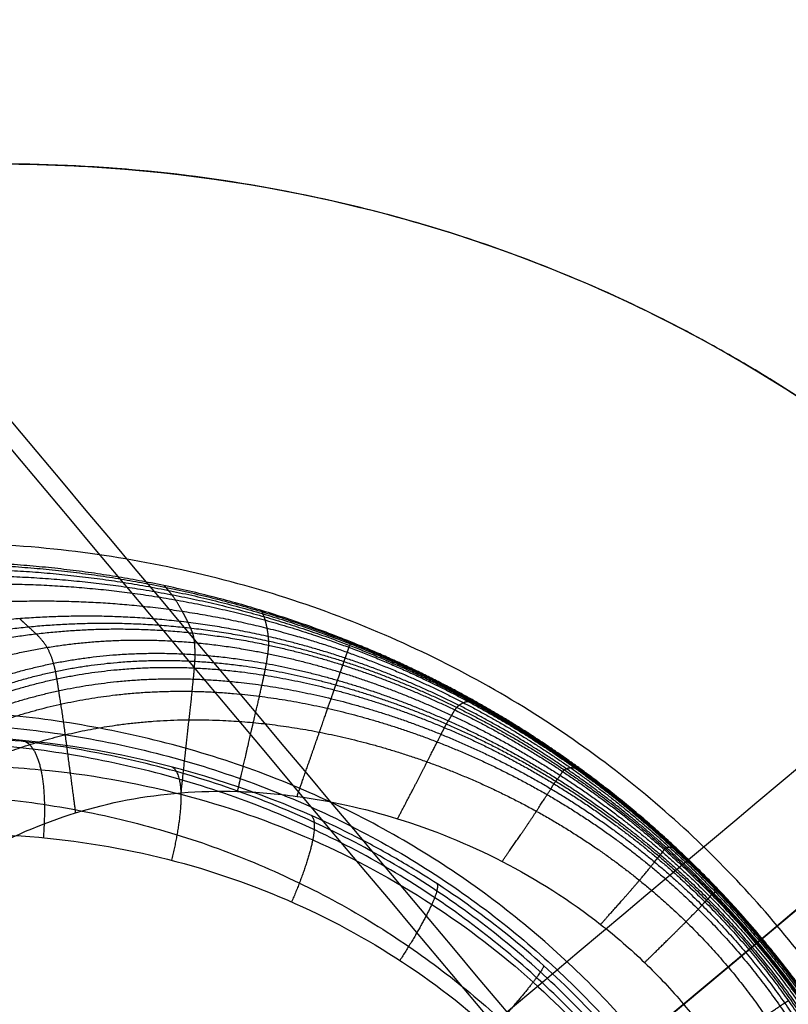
# Model space of a CAD drawing. Header units: millimetres. Extents: x -657 to 864, y -831 to 851.
# Tile 392 of 656: x 485.8 to 489.69, y -671.45 to -666.48. Entities that reach past the tile are written whole.
import ezdxf

# ---------------------------------------------------------------- set-up
doc = ezdxf.new("R2010")
doc.units = ezdxf.units.MM
doc.layers.add('Default', color=7, linetype='Continuous', true_color=0x000000)

msp = doc.modelspace()

# ---------------------------------------------------------------- linework, layer by layer
at = {"layer": 'Default'}
for points in [[(749.7126, -752.7944, -11.8414), (602.0068, -576.7654, -11.8414), (454.301, -400.7365, -11.8414)], [(749.3201, -752.3266, -11.5875), (602.0068, -576.7654, -11.5875), (454.6934, -401.2042, -11.5875)], [(469.9523, -813.2267, 73.1638), (663.8796, -650.5024, 73.1638), (857.8068, -487.7781, 73.1638)], [(470.5021, -812.6742, 72.9219), (663.8344, -650.4491, 72.9219), (857.1667, -488.2241, 72.9219)], [(361.2326, -520.2424, 16.0739), (488.5465, -671.9693, 16.0739), (615.8605, -823.6962, 16.0739)], [(361.7533, -520.7206, 16.3106), (488.6166, -671.9104, 16.3106), (615.48, -823.1002, 16.3106)], [(340.5516, -629.1735, 60.1215), (422.7726, -727.1607, 60.1215), (504.9936, -825.1478, 60.1215)], [(341.322, -629.8772, 60.3347), (422.8782, -727.0722, 60.3347), (504.4345, -824.2671, 60.3347)]]:
    msp.add_open_spline(points, degree=2, dxfattribs=at)
for points, knots in [([(391.3445, -753.532, 89.6975), (401.2858, -745.1903, 79.2965), (431.6576, -719.7054, 50.6557), (501.5291, -661.0762, 3.3508), (563.524, -609.0563, -11.8414), (602.0068, -576.7654, -11.8414)], [2.41548, 2.41548, 2.41548, 2.41548, 70.396144, 198.636056, 404.995527, 404.995527, 404.995527, 404.995527]), ([(391.8988, -753.067, 89.4437), (401.7074, -744.8366, 79.2125), (431.9298, -719.477, 50.7577), (501.5935, -661.0222, 3.594), (563.5482, -609.036, -11.5875), (602.0068, -576.7654, -11.5875)], [2.408267, 2.408267, 2.408267, 2.408267, 69.367076, 197.537893, 403.786179, 403.786179, 403.786179, 403.786179]), ([(491.2369, -669.7124, 89.4437), (490.9352, -669.3529, 89.4437), (490.4365, -668.8682, 89.4419), (489.7736, -668.398, 89.437), (489.4722, -668.2169, 89.4343), (489.2674, -668.1007, 89.4324), (489.1617, -668.0442, 89.4314), (488.8471, -667.8856, 89.4282), (488.6321, -667.7904, 89.4259), (488.1918, -667.6206, 89.4209), (487.9655, -667.5459, 89.4183), (487.5062, -667.4183, 89.4127), (487.157, -667.3392, 89.4083), (486.7413, -667.2758, 89.403), (486.5614, -667.2548, 89.4007), (486.441, -667.2422, 89.3992), (486.3819, -667.2367, 89.3984), (486.0727, -667.2116, 89.3944), (485.7, -667.1991, 89.3897), (485.2623, -667.2152, 89.3842), (485.0428, -667.2309, 89.3815), (484.9328, -667.2407, 89.3801), (484.8856, -667.2453, 89.3796), (484.8542, -667.2484, 89.3792), (484.8393, -667.25, 89.379), (484.5571, -667.28, 89.3756), (484.1615, -667.3414, 89.3709), (483.705, -667.4464, 89.3659), (483.4779, -667.5073, 89.3636), (483.3647, -667.5398, 89.3624), (483.3162, -667.5542, 89.3619), (483.2839, -667.5639, 89.3616), (483.269, -667.5685, 89.3615), (482.9749, -667.6586, 89.3585), (482.7029, -667.7569, 89.3561), (482.3023, -667.9246, 89.3528), (482.1038, -668.0134, 89.3513), (481.8754, -668.1259, 89.3497), (481.7782, -668.176, 89.3491), (481.7135, -668.2098, 89.3487), (481.6826, -668.2262, 89.3485), (481.1125, -668.5333, 89.345), (480.6082, -668.8758, 89.3434), (480.1364, -669.2717, 89.3434)], [0, 0, 0, 0, 2.16185, 3.242775, 3.783237, 3.783237, 4.323699, 4.323699, 5.404624, 5.404624, 6.485549, 6.485549, 7.566474, 8.106936, 8.377168, 8.377168, 8.647399, 8.647399, 9.728324, 10.268786, 10.539017, 10.674133, 10.741691, 10.741691, 10.809249, 10.809249, 11.890173, 12.430636, 12.700867, 12.835983, 12.903541, 12.903541, 12.971098, 12.971098, 14.052023, 14.052023, 14.592486, 14.862717, 14.997832, 14.997832, 15.132948, 15.132948, 17.294798, 17.294798, 17.294798, 17.294798]), ([(480.1364, -669.2717, 89.5973), (480.3726, -669.0735, 89.5973), (480.6169, -668.8887, 89.5977), (480.9956, -668.6316, 89.5989), (481.1879, -668.5081, 89.5997), (481.4177, -668.3727, 89.6009), (481.5174, -668.3166, 89.6014), (481.584, -668.2796, 89.6018), (481.6188, -668.2606, 89.602), (481.9092, -668.1043, 89.6038), (482.1722, -667.9788, 89.6056), (482.5742, -667.8109, 89.6089), (482.777, -667.732, 89.6107), (483.017, -667.6488, 89.6129), (483.1377, -667.6094, 89.6141), (483.1897, -667.593, 89.6146), (483.2243, -667.5822, 89.6149), (483.2429, -667.5765, 89.6151), (483.5178, -667.4924, 89.6178), (483.9088, -667.393, 89.622), (484.3702, -667.3105, 89.6273), (484.6022, -667.2777, 89.63), (484.7185, -667.2633, 89.6314), (484.7685, -667.2577, 89.632), (484.8018, -667.254, 89.6324), (484.8193, -667.2521, 89.6326), (485.0871, -667.224, 89.6359), (485.4636, -667.202, 89.6406), (485.9001, -667.2072, 89.6461), (486.0865, -667.216, 89.6485), (486.2107, -667.2234, 89.6501), (486.2737, -667.2279, 89.6509), (487.3094, -667.3138, 89.6642), (488.2193, -667.5679, 89.6758), (489.9118, -668.4236, 89.6928), (490.6356, -668.9958, 89.6975), (491.2369, -669.7124, 89.6975)], [0, 0, 0, 0, 1.083155, 1.083155, 1.624733, 1.895522, 2.030917, 2.030917, 2.166311, 2.166311, 3.249466, 3.249466, 3.791044, 4.061833, 4.197227, 4.264925, 4.264925, 4.332622, 4.332622, 5.415777, 5.957355, 6.228144, 6.363538, 6.431236, 6.431236, 6.498933, 6.498933, 7.582088, 8.123666, 8.394455, 8.394455, 8.665244, 8.665244, 12.997866, 12.997866, 17.330488, 17.330488, 17.330488, 17.330488])]:
    msp.add_open_spline(points, degree=3, knots=knots, dxfattribs=at)
at = {"layer": 'Default', "color": 18, "true_color": 0x000000}
for points, degree in [([(600.7177, -577.1377, 159.5391), (543.2155, -625.3877, 130.7248), (485.7132, -673.6378, 101.9105)], 2), ([(601.2311, -577.4163, 158.981), (543.7289, -625.6664, 130.1667), (486.2267, -673.9164, 101.3524)], 2), ([(485.8985, -674.1919, 102.4686), (543.4007, -625.9418, 131.2829), (600.9029, -577.6917, 160.0972)], 2), ([(601.4164, -577.9703, 159.5391), (543.9141, -626.2204, 130.7248), (486.4119, -674.4705, 101.9105)], 2), ([(485.5833, -670.5936, 94.5668), (485.8286, -670.5975, 94.4764), (486.3027, -670.646, 94.3144), (486.9711, -670.8315, 94.1228), (487.577, -671.1184, 93.9864), (488.1123, -671.4957, 93.9047), (488.569, -671.9537, 93.8776), (488.9401, -672.4832, 93.905), (489.2182, -673.0766, 93.9871), (489.3947, -673.7224, 94.1236), (489.4607, -674.4153, 94.3162), (489.4257, -674.8872, 94.4772), (489.3873, -675.1271, 94.5668)], 3), ([(488.9461, -671.6346, 91.4613), (489.2901, -671.346, 91.4613), (489.634, -671.0574, 91.4613)], 2), ([(489.5574, -671.1216, 93.3687), (489.5957, -671.0895, 92.415), (489.634, -671.0574, 91.4613)], 2)]:
    msp.add_open_spline(points, degree=degree, dxfattribs=at)
at = {"layer": 'Default'}
for points, weights, knots in [([(489.7434, -680.7208, 89.5204), (496.0403, -675.4369, 89.5204), (491.2369, -669.7124, 89.5204), (486.4334, -663.9879, 89.5204), (480.1364, -669.2717, 89.5204)], [1, 0.707106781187, 1, 0.707106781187, 1], [1.570796, 1.570796, 1.570796, 3.141593, 3.141593, 4.712389, 4.712389, 4.712389]), ([(487.8795, -678.8483, 92.5075), (491.9582, -675.4258, 92.5075), (488.8469, -671.7179, 92.5075), (485.7356, -668.0099, 92.5075), (481.6568, -671.4324, 92.5075)], [1, 0.707106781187, 1, 0.707106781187, 1], [0, 0, 0, 11.191924, 11.191924, 22.383848, 22.383848, 22.383848]), ([(487.8596, -678.8246, 92.9939), (491.9123, -675.424, 92.9939), (488.8208, -671.7397, 92.9939), (485.7294, -668.0555, 92.9939), (481.6767, -671.4561, 92.9939)], [1, 0.707106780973, 1, 0.707106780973, 1], [0, 0, 0, 11.120434, 11.120434, 22.240867, 22.240867, 22.240867]), ([(481.8402, -671.6509, 93.2548), (485.6785, -668.4302, 93.2548), (488.6065, -671.9196, 93.2548), (491.5345, -675.409, 93.2548), (487.6961, -678.6297, 93.2548)], [1, 0.707106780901, 1, 0.707106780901, 1], [-21.064609, -21.064609, -21.064609, -10.532304, -10.532304, 0, 0, 0])]:
    msp.add_rational_spline(points, weights, degree=2, knots=knots, dxfattribs=at)
at = {"layer": 'Default', "color": 18, "true_color": 0x000000}
for points, knots in [([(488.4799, -679.5638, 91.4613), (493.3458, -675.4809, 91.4613), (489.634, -671.0574, 91.4613), (485.9223, -666.6339, 91.4613), (481.0564, -670.7168, 91.4613)], [0, 0, 0, 13.351769, 13.351769, 26.703538, 26.703538, 26.703538]), ([(487.9552, -678.9385, 91.4613), (492.1332, -675.4327, 91.4613), (488.9461, -671.6346, 91.4613), (485.7591, -667.8364, 91.4613), (481.5811, -671.3422, 91.4613)], [-22.928453, -22.928453, -22.928453, -11.464226, -11.464226, 0, 0, 0]), ([(481.6187, -671.3869, 92.6873), (485.7474, -667.9225, 92.6873), (488.8969, -671.6759, 92.6873), (492.0464, -675.4293, 92.6873), (487.9176, -678.8937, 92.6873)], [1.570796, 1.570796, 1.570796, 3.141593, 3.141593, 4.712389, 4.712389, 4.712389])]:
    msp.add_rational_spline(points, [1, 0.707106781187, 1, 0.707106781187, 1], degree=2, knots=knots, dxfattribs=at)
for points, degree, knots in [([(489.985, -677.6092, 93.3687), (490.0938, -677.4146, 93.3687), (490.2976, -677.0116, 93.3687), (490.5545, -676.3721, 93.3687), (490.7489, -675.5902, 93.3687), (490.8187, -674.7111, 93.3687), (490.7734, -673.9297, 93.3687), (490.6511, -673.2617, 93.3687), (490.4851, -672.7043, 93.3687), (490.2796, -672.2162, 93.3687), (490.0391, -671.7793, 93.3687), (489.7981, -671.4195, 93.3687), (489.5607, -671.1176, 93.3687), (489.3044, -670.8313, 93.3687), (488.9919, -670.5317, 93.3687), (488.6035, -670.2195, 93.3687), (488.1595, -669.9331, 93.3687), (487.6401, -669.6731, 93.3687), (487.0032, -669.4365, 93.3687), (486.0402, -669.2086, 93.3687), (485.138, -669.1601, 93.3687), (484.3288, -669.2553, 93.3687), (483.6638, -669.4273, 93.3687), (483.2427, -669.574, 93.3687)], 5, [0, 0, 0, 0, 0, 0, 1.381713, 2.763425, 4.145136, 4.835992, 5.526848, 6.606181, 7.685515, 8.764849, 9.304516, 9.844182, 10.386435, 10.928687, 12.013191, 13.097695, 14.1822, 14.876221, 15.570241, 16.958283, 19.734368, 19.734368, 19.734368, 19.734368, 19.734368, 19.734368]), ([(483.284, -669.5864, 93.5338), (483.7012, -669.4405, 93.5231), (484.3594, -669.2691, 93.506), (485.1593, -669.1734, 93.4839), (486.0518, -669.2192, 93.4576), (487.0053, -669.4426, 93.4321), (487.6373, -669.6758, 93.4174), (488.155, -669.9335, 93.4077), (488.5996, -670.2193, 93.4023), (488.9891, -670.5317, 93.3997), (489.3028, -670.8322, 93.3986), (489.5593, -671.1187, 93.3982), (489.797, -671.421, 93.3981), (490.0387, -671.782, 93.3987), (490.2792, -672.2203, 93.401), (490.4841, -672.7087, 93.4065), (490.6481, -673.264, 93.4171), (490.7678, -673.9263, 93.4333), (490.8106, -674.6992, 93.4559), (490.7391, -675.5674, 93.4843), (490.5443, -676.3395, 93.5106), (490.2884, -676.9708, 93.5316), (490.0854, -677.3691, 93.5449), (489.977, -677.5617, 93.5515)], 5, [0.0000267, 0.0000267, 0.0000267, 0.0000267, 0.0000267, 0.0000267, 0.1406726, 0.2110088, 0.246177, 0.2813451, 0.3363002, 0.3912553, 0.4462105, 0.473688, 0.5011656, 0.5285121, 0.5558587, 0.6105518, 0.6652449, 0.719938, 0.7549457, 0.7899535, 0.859969, 0.9299845, 1, 1, 1, 1, 1, 1]), ([(483.3672, -669.6138, 93.6767), (483.7762, -669.4701, 93.6624), (484.4205, -669.2999, 93.6361), (485.2018, -669.2016, 93.5974), (486.0743, -669.2401, 93.5473), (487.0096, -669.4536, 93.4968), (487.6323, -669.6798, 93.4672), (488.1465, -669.9329, 93.4473), (488.5916, -670.217, 93.4364), (488.9835, -670.53, 93.4312), (489.2996, -670.8322, 93.429), (489.5576, -671.1202, 93.4284), (489.7965, -671.424, 93.4285), (490.0396, -671.7878, 93.43), (490.2804, -672.2285, 93.4349), (490.4836, -672.7172, 93.4462), (490.6437, -673.2682, 93.467), (490.7581, -673.92, 93.4983), (490.7952, -674.6767, 93.541), (490.719, -675.5241, 93.5928), (490.5225, -676.277, 93.638), (490.2681, -676.893, 93.6704), (490.0672, -677.2824, 93.6893), (489.96, -677.4708, 93.698)], 5, [0, 0, 0, 0, 0, 0, 0.1406726, 0.2110088, 0.246177, 0.2813451, 0.3363002, 0.3912553, 0.4462105, 0.473688, 0.5011656, 0.5285121, 0.5558587, 0.6105518, 0.6652449, 0.719938, 0.7549457, 0.7899535, 0.859969, 0.9299845, 1, 1, 1, 1, 1, 1]), ([(483.4725, -669.6512, 93.7916), (483.8713, -669.5115, 93.7785), (484.4981, -669.3435, 93.7498), (485.256, -669.2414, 93.7008), (486.1028, -669.2693, 93.6326), (487.0149, -669.4685, 93.5611), (487.6259, -669.6852, 93.5181), (488.1354, -669.932, 93.4885), (488.5811, -670.2137, 93.4715), (488.976, -670.5274, 93.4632), (489.2954, -670.8319, 93.4599), (489.5555, -671.1219, 93.459), (489.7962, -671.4281, 93.4595), (490.0412, -671.7953, 93.4625), (490.2823, -672.239, 93.4706), (490.4832, -672.7279, 93.4879), (490.6379, -673.2733, 93.5183), (490.7448, -673.9124, 93.5626), (490.7737, -674.6496, 93.6213), (490.6904, -675.4717, 93.6901), (490.4915, -676.2016, 93.7465), (490.2396, -676.7999, 93.7828), (490.0421, -677.1793, 93.8016), (489.9371, -677.3631, 93.8096)], 5, [0.0000126, 0.0000126, 0.0000126, 0.0000126, 0.0000126, 0.0000126, 0.1406726, 0.2110088, 0.246177, 0.2813451, 0.3363002, 0.3912553, 0.4462105, 0.473688, 0.5011656, 0.5285121, 0.5558587, 0.6105518, 0.6652449, 0.719938, 0.7549457, 0.7899535, 0.859969, 0.9299845, 1, 1, 1, 1, 1, 1]), ([(483.5883, -669.6971, 93.8845), (483.9759, -669.5617, 93.8749), (484.5835, -669.396, 93.8477), (485.3155, -669.2889, 93.7935), (486.1337, -669.3041, 93.7124), (487.0203, -669.4866, 93.6242), (487.6185, -669.6921, 93.5697), (488.1228, -669.9316, 93.531), (488.5691, -670.2104, 93.5078), (488.9674, -670.5247, 93.4958), (489.2905, -670.8317, 93.4909), (489.553, -671.124, 93.4897), (489.7958, -671.4327, 93.4907), (490.0428, -671.8038, 93.4955), (490.2841, -672.2507, 93.5076), (490.4822, -672.7397, 93.5312), (490.6306, -673.2791, 93.5704), (490.7287, -673.9043, 93.6257), (490.7478, -674.6204, 93.6966), (490.656, -675.4153, 93.7771), (490.4541, -676.1205, 93.8394), (490.2049, -676.7, 93.8752), (490.0115, -677.069, 93.8909), (489.9091, -677.2481, 93.8967)], 5, [0, 0, 0, 0, 0, 0, 0.1406726, 0.2110088, 0.246177, 0.2813451, 0.3363002, 0.3912553, 0.4462105, 0.473688, 0.5011656, 0.5285121, 0.5558587, 0.6105518, 0.6652449, 0.719938, 0.7549457, 0.7899535, 0.859969, 0.9299845, 1, 1, 1, 1, 1, 1]), ([(486.6555, -669.5242, 93.9184), (486.6502, -669.5131, 93.8941), (486.6388, -669.4906, 93.8459), (486.6226, -669.4619, 93.7869), (486.6026, -669.4257, 93.7104), (486.5755, -669.387, 93.6117), (486.5552, -669.3606, 93.5224), (486.5432, -669.3475, 93.46), (486.538, -669.3416, 93.4136), (486.536, -669.3391, 93.3835), (486.5355, -669.3382, 93.3687)], 5, [0.7346381, 0.7346381, 0.7346381, 0.7346381, 0.7346381, 0.7346381, 0.8009784, 0.8673189, 0.9004892, 0.9336595, 0.9668297, 0.9999971, 0.9999971, 0.9999971, 0.9999971, 0.9999971, 0.9999971]), ([(483.8249, -669.8066, 94.0158), (484.1886, -669.6759, 94.0177), (484.7557, -669.5106, 94.0009), (485.4343, -669.3908, 93.9474), (486.1941, -669.3795, 93.8545), (487.0291, -669.5279, 93.7446), (487.602, -669.7108, 93.6727), (488.0964, -669.9348, 93.618), (488.5443, -670.207, 93.5818), (488.9496, -670.5216, 93.5613), (489.2799, -670.8328, 93.5524), (489.5469, -671.1291, 93.5504), (489.7934, -671.4424, 93.5527), (490.0438, -671.8207, 93.5621), (490.2847, -672.2741, 93.5831), (490.4763, -672.7637, 93.6198), (490.6113, -673.2914, 93.6746), (490.6913, -673.8892, 93.7462), (490.6904, -674.5628, 93.8326), (490.5808, -675.3023, 93.9242), (490.3716, -675.9564, 93.9871), (490.1253, -676.4966, 94.014), (489.9378, -676.843, 94.0197), (489.8393, -677.012, 94.0194)], 5, [0, 0, 0, 0, 0, 0, 0.1406726, 0.2110088, 0.246177, 0.2813451, 0.3363002, 0.3912553, 0.4462105, 0.473688, 0.5011656, 0.5285121, 0.5558587, 0.6105518, 0.6652449, 0.719938, 0.7549457, 0.7899535, 0.859969, 0.9299845, 1, 1, 1, 1, 1, 1]), ([(487.0613, -669.5957, 93.8548), (487.0605, -669.587, 93.8324), (487.0583, -669.5698, 93.7876), (487.0544, -669.5486, 93.7318), (487.049, -669.5232, 93.6609), (487.0404, -669.497, 93.5735), (487.0336, -669.4793, 93.4967), (487.0294, -669.4706, 93.4447), (487.0276, -669.4664, 93.4062), (487.027, -669.4645, 93.3811), (487.0269, -669.4638, 93.3687)], 5, [0.7346381, 0.7346381, 0.7346381, 0.7346381, 0.7346381, 0.7346381, 0.8009784, 0.8673189, 0.9004892, 0.9336595, 0.9668297, 0.9999971, 0.9999971, 0.9999971, 0.9999971, 0.9999971, 0.9999971]), ([(489.7455, -676.7621, 94.0939), (489.8464, -676.6072, 94.1043), (490.0384, -676.2897, 94.1163), (490.2914, -675.7951, 94.1079), (490.5104, -675.1951, 94.0532), (490.6347, -674.5103, 93.9578), (490.6511, -673.8769, 93.8607), (490.5859, -673.3038, 93.7756), (490.4628, -672.7857, 93.7064), (490.2784, -672.2948, 93.6571), (490.0398, -671.8355, 93.627), (489.7881, -671.4515, 93.613), (489.5396, -671.1352, 93.6093), (489.2696, -670.8368, 93.6121), (488.9332, -670.5239, 93.6251), (488.5214, -670.2111, 93.6542), (488.0708, -669.9459, 93.703), (487.5844, -669.7355, 93.7724), (487.0344, -669.5714, 93.8588), (486.2479, -669.451, 93.9842), (485.5461, -669.486, 94.0804), (484.923, -669.6242, 94.1233), (484.4016, -669.8038, 94.1181), (484.0666, -669.9443, 94.0959)], 5, [-17.307135, -17.307135, -17.307135, -17.307135, -17.307135, -17.307135, -16.095367, -14.883599, -13.671832, -13.065948, -12.460064, -11.513483, -10.566902, -9.620321, -9.147031, -8.67374, -8.198182, -7.722625, -6.771509, -5.820393, -4.869278, -4.260618, -3.651958, -2.434639, 0, 0, 0, 0, 0, 0]), ([(484.1975, -670.0315, 94.1406), (484.5137, -669.8772, 94.1735), (485.0074, -669.6814, 94.1899), (485.5999, -669.5302, 94.1517), (486.2721, -669.4845, 94.0524), (487.0354, -669.5941, 93.9178), (487.575, -669.7509, 93.8233), (488.0586, -669.9556, 93.7462), (488.511, -670.217, 93.691), (488.9259, -670.5279, 93.6577), (489.2646, -670.8405, 93.6427), (489.5354, -671.1388, 93.6396), (489.7838, -671.4555, 93.6439), (490.0351, -671.8418, 93.6601), (490.2715, -672.3036, 93.6946), (490.4521, -672.7958, 93.7504), (490.57, -673.3102, 93.8271), (490.6298, -673.872, 93.9199), (490.6079, -674.4861, 94.0236), (490.4777, -675.1428, 94.1225), (490.2518, -675.7125, 94.174), (489.9891, -676.1786, 94.1731), (489.7882, -676.4762, 94.1518), (489.6822, -676.6211, 94.1359)], 5, [0.0000356, 0.0000356, 0.0000356, 0.0000356, 0.0000356, 0.0000356, 0.1406726, 0.2110088, 0.246177, 0.2813451, 0.3363002, 0.3912553, 0.4462105, 0.473688, 0.5011656, 0.5285121, 0.5558587, 0.6105518, 0.6652449, 0.719938, 0.7549457, 0.7899535, 0.859969, 0.9299845, 1.0000242, 1.0000242, 1.0000242, 1.0000242, 1.0000242, 1.0000242]), ([(485.992, -669.8091, 94.6042), (485.9906, -669.8018, 94.5883), (485.988, -669.7872, 94.5564), (485.9833, -669.7577, 94.4928), (485.968, -669.7031, 94.4042), (485.9462, -669.6478, 94.3112), (485.91, -669.6013, 94.2196), (485.8662, -669.5628, 94.1305), (485.8312, -669.531, 94.0768), (485.813, -669.5139, 94.0496), (485.8037, -669.5051, 94.0359)], 5, [0.4535621, 0.4535621, 0.4535621, 0.4535621, 0.4535621, 0.4535621, 0.4886966, 0.5238311, 0.5941, 0.6643689, 0.6995034, 0.7346381, 0.7346381, 0.7346381, 0.7346381, 0.7346381, 0.7346381]), ([(486.6873, -669.7542, 94.3917), (486.6877, -669.7473, 94.3786), (486.6887, -669.7338, 94.3525), (486.6911, -669.7073, 94.3009), (486.6907, -669.6642, 94.2292), (486.6897, -669.624, 94.1558), (486.6837, -669.5912, 94.0815), (486.6736, -669.5635, 94.0062), (486.6637, -669.5417, 93.9566), (486.6583, -669.5301, 93.9312), (486.6555, -669.5242, 93.9184)], 5, [0.4535621, 0.4535621, 0.4535621, 0.4535621, 0.4535621, 0.4535621, 0.4886966, 0.5238311, 0.5941, 0.6643689, 0.6995034, 0.7346381, 0.7346381, 0.7346381, 0.7346381, 0.7346381, 0.7346381]), ([(484.3247, -670.1254, 94.2161), (484.62, -669.9513, 94.2501), (485.0843, -669.7333, 94.2666), (485.6466, -669.5673, 94.2251), (486.2914, -669.513, 94.1191), (487.0346, -669.6155, 93.9744), (487.566, -669.7675, 93.8721), (488.048, -669.9679, 93.7875), (488.5026, -670.2258, 93.7262), (488.9202, -670.534, 93.6886), (489.2604, -670.8453, 93.6716), (489.531, -671.1424, 93.668), (489.7786, -671.4587, 93.6729), (490.0285, -671.8462, 93.6913), (490.262, -672.3103, 93.7302), (490.4389, -672.804, 93.7923), (490.553, -673.3161, 93.8764), (490.6094, -673.8688, 93.9771), (490.5845, -674.4661, 94.0886), (490.4504, -675.0966, 94.1941), (490.2168, -675.6356, 94.2489), (489.9401, -676.0703, 94.2484), (489.726, -676.3449, 94.226), (489.6122, -676.4776, 94.2093)], 5, [0.0001149, 0.0001149, 0.0001149, 0.0001149, 0.0001149, 0.0001149, 0.1406726, 0.2110088, 0.246177, 0.2813451, 0.3363002, 0.3912553, 0.4462105, 0.473688, 0.5011656, 0.5285121, 0.5558587, 0.6105518, 0.6652449, 0.719938, 0.7549457, 0.7899535, 0.859969, 0.9299845, 0.9998626, 0.9998626, 0.9998626, 0.9998626, 0.9998626, 0.9998626]), ([(484.5333, -670.3085, 94.4587), (484.7903, -670.095, 94.4608), (485.2021, -669.8336, 94.4385), (485.7139, -669.6388, 94.3669), (486.3157, -669.5683, 94.2409), (487.0294, -669.6581, 94.0783), (487.5493, -669.8016, 93.9635), (488.0305, -669.9941, 93.8663), (488.4895, -670.2454, 93.7928), (488.9111, -670.548, 93.746), (489.253, -670.8558, 93.7242), (489.5221, -671.1499, 93.7193), (489.7671, -671.4641, 93.7255), (490.0135, -671.8527, 93.7487), (490.2411, -672.3199, 93.797), (490.411, -672.8169, 93.8715), (490.5178, -673.3266, 93.9687), (490.5677, -673.8659, 94.0823), (490.5368, -674.437, 94.2084), (490.3942, -675.0253, 94.3333), (490.144, -675.512, 94.4145), (489.8385, -675.8905, 94.4482), (489.5965, -676.1224, 94.4543), (489.4664, -676.2327, 94.4533)], 5, [0.0000288, 0.0000288, 0.0000288, 0.0000288, 0.0000288, 0.0000288, 0.1406726, 0.2110088, 0.246177, 0.2813451, 0.3363002, 0.3912553, 0.4462105, 0.473688, 0.5011656, 0.5285121, 0.5558587, 0.6105518, 0.6652449, 0.719938, 0.7549457, 0.7899535, 0.859969, 0.9299845, 0.9999795, 0.9999795, 0.9999795, 0.9999795, 0.9999795, 0.9999795]), ([(487.0399, -669.7904, 94.2902), (487.0412, -669.7843, 94.2783), (487.0437, -669.7722, 94.2546), (487.0488, -669.7487, 94.2076), (487.0543, -669.7133, 94.1409), (487.0597, -669.6801, 94.0725), (487.0629, -669.6517, 94.004), (487.0637, -669.6271, 93.9363), (487.0626, -669.6093, 93.8902), (487.0618, -669.6002, 93.8667), (487.0613, -669.5957, 93.8548)], 5, [0.4535621, 0.4535621, 0.4535621, 0.4535621, 0.4535621, 0.4535621, 0.4886966, 0.5238311, 0.5941, 0.6643689, 0.6995034, 0.7346381, 0.7346381, 0.7346381, 0.7346381, 0.7346381, 0.7346381]), ([(487.45, -669.7046, 93.7944), (487.4522, -669.6982, 93.7742), (487.4565, -669.6859, 93.7334), (487.4615, -669.6716, 93.6817), (487.4669, -669.656, 93.6172), (487.4721, -669.6413, 93.5406), (487.4754, -669.6317, 93.4751), (487.4771, -669.6269, 93.4319), (487.478, -669.6244, 93.4001), (487.4784, -669.6232, 93.3791), (487.4786, -669.6227, 93.3687)], 5, [0.7346381, 0.7346381, 0.7346381, 0.7346381, 0.7346381, 0.7346381, 0.8009784, 0.8673189, 0.9004892, 0.9336595, 0.9668297, 0.9999971, 0.9999971, 0.9999971, 0.9999971, 0.9999971, 0.9999971]), ([(484.6565, -670.4335, 94.7679), (484.8931, -670.2083, 94.7138), (485.275, -669.9332, 94.6256), (485.7557, -669.7248, 94.5082), (486.3284, -669.6388, 94.3586), (487.0208, -669.709, 94.1814), (487.5322, -669.8385, 94.0573), (488.0128, -670.0199, 93.9495), (488.475, -670.2639, 93.8645), (488.8998, -670.5619, 93.8081), (489.2431, -670.8674, 93.7811), (489.511, -671.1592, 93.7749), (489.7539, -671.4719, 93.7823), (489.998, -671.8616, 93.8106), (490.2207, -672.3312, 93.8684), (490.3831, -672.8303, 93.9548), (490.4792, -673.3372, 94.063), (490.5168, -673.8649, 94.1868), (490.4735, -674.4154, 94.3255), (490.3195, -674.9733, 94.4727), (490.0612, -675.4268, 94.5936), (489.7475, -675.7739, 94.6856), (489.4986, -675.984, 94.7425), (489.3645, -676.0831, 94.7699)], 5, [0.0000431, 0.0000431, 0.0000431, 0.0000431, 0.0000431, 0.0000431, 0.1406726, 0.2110088, 0.246177, 0.2813451, 0.3363002, 0.3912553, 0.4462105, 0.473688, 0.5011656, 0.5285121, 0.5558587, 0.6105518, 0.6652449, 0.719938, 0.7549457, 0.7899535, 0.859969, 0.9299845, 0.9999225, 0.9999225, 0.9999225, 0.9999225, 0.9999225, 0.9999225]), ([(484.6864, -670.467, 94.9164), (484.9209, -670.2466, 94.8396), (485.2974, -669.9767, 94.7241), (485.7696, -669.7692, 94.586), (486.3318, -669.6782, 94.4239), (487.0153, -669.7384, 94.2376), (487.5226, -669.8599, 94.108), (488.0027, -670.0349, 93.9948), (488.4663, -670.2748, 93.9045), (488.8924, -670.5703, 93.844), (489.2364, -670.8747, 93.8149), (489.5037, -671.1654, 93.8081), (489.7456, -671.4773, 93.816), (489.9884, -671.8675, 93.8463), (490.2085, -672.338, 93.9082), (490.3665, -672.8378, 93.9999), (490.4564, -673.343, 94.1138), (490.487, -673.865, 94.2435), (490.4373, -674.4067, 94.3899), (490.2792, -674.9534, 94.549), (490.0221, -675.3978, 94.6883), (489.7131, -675.7397, 94.805), (489.4689, -675.9479, 94.8826), (489.3374, -676.0466, 94.9216)], 5, [-0.0000008, -0.0000008, -0.0000008, -0.0000008, -0.0000008, -0.0000008, 0.1406726, 0.2110088, 0.246177, 0.2813451, 0.3363002, 0.3912553, 0.4462105, 0.473688, 0.5011656, 0.5285121, 0.5558587, 0.6105518, 0.6652449, 0.719938, 0.7549457, 0.7899535, 0.859969, 0.9299845, 0.999938, 0.999938, 0.999938, 0.999938, 0.999938, 0.999938]), ([(487.394, -669.8651, 94.1937), (487.3958, -669.8598, 94.1829), (487.3994, -669.8495, 94.1612), (487.4064, -669.8295, 94.1182), (487.4161, -669.8018, 94.0558), (487.4254, -669.7751, 93.9918), (487.434, -669.7505, 93.9287), (487.4415, -669.7288, 93.8684), (487.4464, -669.7148, 93.8264), (487.4488, -669.708, 93.8051), (487.45, -669.7046, 93.7944)], 5, [0.4535621, 0.4535621, 0.4535621, 0.4535621, 0.4535621, 0.4535621, 0.4886966, 0.5238311, 0.5941, 0.6643689, 0.6995034, 0.7346381, 0.7346381, 0.7346381, 0.7346381, 0.7346381, 0.7346381]), ([(484.7021, -670.4846, 95.0461), (484.938, -670.272, 94.9555), (485.3133, -670.0113, 94.8224), (485.7801, -669.8088, 94.6685), (486.3334, -669.7162, 94.4939), (487.0089, -669.7689, 94.2966), (487.5124, -669.8836, 94.1601), (487.9922, -670.0526, 94.041), (488.4572, -670.2881, 93.9458), (488.8844, -670.5807, 93.8818), (489.2288, -670.8835, 93.851), (489.4951, -671.1725, 93.8437), (489.7356, -671.4833, 93.852), (489.9768, -671.8735, 93.8839), (490.1937, -672.3448, 93.9493), (490.3471, -672.8451, 94.0459), (490.4311, -673.3489, 94.1659), (490.4557, -673.866, 94.3026), (490.4015, -674.4001, 94.458), (490.2423, -674.9381, 94.6293), (489.9896, -675.377, 94.7832), (489.6883, -675.7182, 94.9165), (489.4508, -675.9282, 95.0071), (489.3229, -676.0285, 95.0531)], 5, [-15.790386, -15.790386, -15.790386, -15.790386, -15.790386, -15.790386, -13.569112, -12.458475, -11.903157, -11.347838, -10.480076, -9.612313, -8.744551, -8.31067, -7.876788, -7.444976, -7.013163, -6.149538, -5.285913, -4.422287, -3.869501, -3.316716, -2.211144, -1.105572, 0, 0, 0, 0, 0, 0]), ([(486.62, -670.3853, 95.0287), (486.6293, -670.3025, 94.9993), (486.6415, -670.1832, 94.9369), (486.6545, -670.0555, 94.8352), (486.6717, -669.9354, 94.6902), (486.6792, -669.8319, 94.5364), (486.6847, -669.7873, 94.4546), (486.6866, -669.7652, 94.4128), (486.6873, -669.7542, 94.3917)], 5, [0.0000004, 0.0000004, 0.0000004, 0.0000004, 0.0000004, 0.0000004, 0.2267811, 0.3401716, 0.3968669, 0.4535621, 0.4535621, 0.4535621, 0.4535621, 0.4535621, 0.4535621]), ([(484.7266, -670.5126, 95.2217), (484.9644, -670.3116, 95.1182), (485.3373, -670.0654, 94.9675), (485.7952, -669.8716, 94.7958), (486.3344, -669.7783, 94.6053), (486.9973, -669.8208, 94.3921), (487.495, -669.9254, 94.2452), (487.9744, -670.085, 94.1171), (488.4414, -670.3134, 94.0146), (488.8701, -670.6007, 93.9456), (489.2145, -670.9002, 93.9123), (489.4789, -671.1862, 93.9044), (489.7165, -671.4945, 93.9133), (489.9543, -671.8843, 93.9476), (490.1656, -672.3562, 94.0179), (490.3115, -672.8574, 94.1218), (490.3862, -673.359, 94.2508), (490.402, -673.8684, 94.3979), (490.3418, -674.3909, 94.5657), (490.1825, -674.9152, 94.7523), (489.9383, -675.3449, 94.9228), (489.65, -675.6844, 95.0733), (489.4234, -675.8967, 95.1767), (489.3013, -675.999, 95.2293)], 5, [0, 0, 0, 0, 0, 0, 0.1406726, 0.2110088, 0.246177, 0.2813451, 0.3363002, 0.3912553, 0.4462105, 0.473688, 0.5011656, 0.5285121, 0.5558587, 0.6105518, 0.6652449, 0.719938, 0.7549457, 0.7899535, 0.859969, 0.9299845, 0.9999221, 0.9999221, 0.9999221, 0.9999221, 0.9999221, 0.9999221]), ([(486.0867, -670.4865, 95.2597), (486.0761, -670.3968, 95.2355), (486.0583, -670.2683, 95.1783), (486.0385, -670.1333, 95.0836), (486.0264, -670.0084, 94.9429), (486.0039, -669.8916, 94.7757), (485.9981, -669.8445, 94.68), (485.9942, -669.8209, 94.6298), (485.992, -669.8091, 94.6042)], 5, [-0.0000001, -0.0000001, -0.0000001, -0.0000001, -0.0000001, -0.0000001, 0.2267811, 0.3401716, 0.3968669, 0.4535621, 0.4535621, 0.4535621, 0.4535621, 0.4535621, 0.4535621]), ([(486.9052, -670.3785, 94.92), (486.9232, -670.3007, 94.8889), (486.9486, -670.1883, 94.8247), (486.9759, -670.067, 94.7192), (487.0044, -669.9531, 94.5714), (487.0238, -669.8609, 94.4234), (487.0335, -669.8202, 94.3477), (487.0379, -669.8003, 94.3095), (487.0399, -669.7904, 94.2902)], 5, [0.0000001, 0.0000001, 0.0000001, 0.0000001, 0.0000001, 0.0000001, 0.2267811, 0.3401716, 0.3968669, 0.4535621, 0.4535621, 0.4535621, 0.4535621, 0.4535621, 0.4535621]), ([(484.765, -670.5578, 95.3682), (485.0004, -670.3655, 95.2546), (485.3662, -670.1301, 95.0911), (485.8118, -669.9423, 94.9078), (486.335, -669.8465, 94.7082), (486.9844, -669.8778, 94.4858), (487.4757, -669.9722, 94.3324), (487.9541, -670.1223, 94.1978), (488.4225, -670.3435, 94.0894), (488.852, -670.6254, 94.0163), (489.196, -670.9213, 93.9808), (489.4579, -671.2038, 93.9724), (489.6924, -671.5093, 93.9817), (489.9265, -671.8981, 94.018), (490.1319, -672.3699, 94.0924), (490.2701, -672.8712, 94.2021), (490.3357, -673.3701, 94.3374), (490.3425, -673.8714, 94.491), (490.276, -674.3814, 94.6659), (490.1156, -674.8903, 94.8614), (489.8779, -675.3078, 95.0425), (489.5999, -675.6408, 95.2056), (489.3817, -675.851, 95.3188), (489.264, -675.953, 95.3769)], 5, [0, 0, 0, 0, 0, 0, 0.140673, 0.211009, 0.246177, 0.281345, 0.3363, 0.391255, 0.44621, 0.473688, 0.501166, 0.528512, 0.555859, 0.610552, 0.665245, 0.719938, 0.754946, 0.789953, 0.859969, 0.929984, 1, 1, 1, 1, 1, 1]), ([(487.2062, -670.4034, 94.8154), (487.2314, -670.3312, 94.7833), (487.268, -670.2262, 94.7179), (487.3077, -670.1124, 94.6088), (487.3447, -670.0063, 94.4583), (487.3725, -669.9267, 94.3163), (487.385, -669.8908, 94.2463), (487.3911, -669.8735, 94.2112), (487.394, -669.8651, 94.1937)], 5, [-0.0000001, -0.0000001, -0.0000001, -0.0000001, -0.0000001, -0.0000001, 0.2267811, 0.3401716, 0.3968669, 0.4535621, 0.4535621, 0.4535621, 0.4535621, 0.4535621, 0.4535621]), ([(488.0248, -669.9433, 93.7133), (488.0291, -669.9398, 93.6964), (488.0379, -669.9335, 93.6622), (488.0495, -669.9276, 93.6182), (488.0632, -669.9234, 93.564), (488.0793, -669.9218, 93.5022), (488.0907, -669.9212, 93.4506), (488.097, -669.9212, 93.4175), (488.0998, -669.9206, 93.3931), (488.101, -669.9201, 93.3768), (488.1013, -669.9199, 93.3687)], 5, [0.7346381, 0.7346381, 0.7346381, 0.7346381, 0.7346381, 0.7346381, 0.8009784, 0.8673189, 0.9004892, 0.9336595, 0.9668297, 0.9999971, 0.9999971, 0.9999971, 0.9999971, 0.9999971, 0.9999971]), ([(487.9519, -670.0559, 94.0559), (487.954, -670.0521, 94.0465), (487.9581, -670.0444, 94.0277), (487.9657, -670.0297, 93.9902), (487.9778, -670.0121, 93.9348), (487.9883, -669.994, 93.8787), (487.9987, -669.975, 93.825), (488.0095, -669.9581, 93.7753), (488.0181, -669.9491, 93.74), (488.0225, -669.9451, 93.7222), (488.0248, -669.9433, 93.7133)], 5, [0.4535621, 0.4535621, 0.4535621, 0.4535621, 0.4535621, 0.4535621, 0.4886966, 0.5238311, 0.5941, 0.6643689, 0.6995034, 0.7346381, 0.7346381, 0.7346381, 0.7346381, 0.7346381, 0.7346381]), ([(484.8619, -670.6807, 95.5888), (485.0866, -670.5008, 95.4641), (485.4308, -670.2813, 95.2879), (485.8466, -670.1029, 95.0954), (486.3348, -670.0018, 94.8918), (486.9533, -670.0127, 94.6666), (487.4287, -670.0882, 94.5109), (487.9014, -670.2209, 94.3724), (488.3687, -670.4283, 94.2599), (488.796, -670.6988, 94.1834), (489.1361, -670.9862, 94.1461), (489.391, -671.26, 94.1371), (489.6176, -671.5575, 94.1466), (489.8432, -671.9412, 94.1844), (490.0367, -672.409, 94.2617), (490.1606, -672.9066, 94.3752), (490.2098, -673.3968, 94.5141), (490.2014, -673.879, 94.6697), (490.1247, -674.3616, 94.8466), (489.9637, -674.8364, 95.0456), (489.7384, -675.2241, 95.2342), (489.4782, -675.5362, 95.4092), (489.2737, -675.7355, 95.533), (489.163, -675.833, 95.597)], 5, [0, 0, 0, 0, 0, 0, 0.140673, 0.211009, 0.246177, 0.281345, 0.3363, 0.391255, 0.44621, 0.473688, 0.501166, 0.528512, 0.555859, 0.610552, 0.665245, 0.719938, 0.754946, 0.789953, 0.859969, 0.929984, 1, 1, 1, 1, 1, 1]), ([(487.7146, -670.5163, 94.6608), (487.7477, -670.4528, 94.6285), (487.7971, -670.3593, 94.5625), (487.851, -670.2569, 94.4489), (487.8954, -670.1642, 94.2949), (487.9282, -670.1033, 94.1636), (487.9417, -670.0752, 94.1017), (487.9485, -670.0622, 94.0711), (487.9519, -670.0559, 94.0559)], 5, [-0.0000009, -0.0000009, -0.0000009, -0.0000009, -0.0000009, -0.0000009, 0.2267811, 0.3401716, 0.3968669, 0.4535621, 0.4535621, 0.4535621, 0.4535621, 0.4535621, 0.4535621]), ([(489.8584, -675.3037, 93.9132), (489.9085, -674.9552, 93.8028), (489.9204, -674.6127, 93.7066), (489.8878, -674.1189, 93.5835), (489.8686, -673.9576, 93.546), (489.8282, -673.7216, 93.4951), (489.8051, -673.6051, 93.471), (489.7779, -673.491, 93.4488), (489.7589, -673.4154, 93.4345), (489.7493, -673.3792, 93.4278), (489.5667, -672.7254, 93.3097), (489.2677, -672.164, 93.2542), (488.6772, -671.4603, 93.2542), (488.454, -671.2449, 93.2681), (488.0844, -670.9584, 93.3097), (487.9554, -670.8689, 93.3271), (487.7542, -670.7447, 93.3583), (487.6516, -670.685, 93.3753), (487.5462, -670.6293, 93.3941), (487.4754, -670.593, 93.4072), (487.4385, -670.5747, 93.4141), (486.8462, -670.2908, 93.5283), (486.1951, -670.1213, 93.6925), (485.4912, -670.0991, 93.9132)], 3, [-11.359949, -11.359949, -11.359949, -11.359949, -9.939956, -9.939956, -9.229959, -9.229959, -8.874961, -8.697461, -8.697461, -8.519962, -8.519962, -5.679975, -5.679975, -4.259981, -4.259981, -3.549984, -3.549984, -3.194986, -3.017487, -3.017487, -2.839987, -2.839987, 0, 0, 0, 0]), ([(485.686, -670.2524, 94.2753), (485.7609, -670.2559, 94.2484), (486.0745, -670.2781, 94.1382), (486.6176, -670.3726, 93.965), (487.2852, -670.6031, 93.7878), (487.8855, -670.9267, 93.6649), (488.3968, -671.3184, 93.5967), (488.8085, -671.7458, 93.5769), (489.1243, -672.18, 93.595), (489.358, -672.6018, 93.64), (489.5267, -673.0044, 93.7032), (489.646, -673.3922, 93.7802), (489.7267, -673.7766, 93.8705), (489.7727, -674.1653, 93.9752), (489.7843, -674.556, 94.0933), (489.7671, -674.8632, 94.1961), (489.7473, -675.0381, 94.2583), (489.7412, -675.0852, 94.2753)], 3, [0.347052, 0.347052, 0.347052, 0.347052, 0.703029, 1.838433, 2.947089, 4.019084, 5.028078, 5.952411, 6.786293, 7.533424, 8.206143, 8.830023, 9.438108, 10.053345, 10.675266, 11.285554, 11.511155, 11.511155, 11.511155, 11.511155]), ([(488.5055, -670.3397, 93.9443), (488.5074, -670.337, 93.936), (488.5111, -670.3315, 93.9194), (488.5179, -670.3208, 93.8866), (488.5289, -670.3096, 93.8385), (488.5373, -670.2975, 93.7917), (488.5451, -670.2838, 93.7476), (488.5536, -670.2718, 93.7064), (488.5612, -670.2664, 93.677), (488.5653, -670.2642, 93.6622), (488.5674, -670.2633, 93.6547)], 5, [0.4535621, 0.4535621, 0.4535621, 0.4535621, 0.4535621, 0.4535621, 0.4886966, 0.5238311, 0.5941, 0.6643689, 0.6995034, 0.7346381, 0.7346381, 0.7346381, 0.7346381, 0.7346381, 0.7346381]), ([(488.5674, -670.2633, 93.6547), (488.5713, -670.2615, 93.6407), (488.5795, -670.2588, 93.6121), (488.5906, -670.2572, 93.5755), (488.6043, -670.2582, 93.5305), (488.6205, -670.262, 93.4793), (488.6321, -670.2651, 93.4366), (488.6384, -670.2669, 93.4093), (488.6412, -670.2671, 93.3891), (488.6422, -670.2669, 93.3755), (488.6425, -670.2667, 93.3687)], 5, [0.7346381, 0.7346381, 0.7346381, 0.7346381, 0.7346381, 0.7346381, 0.8009784, 0.8673189, 0.9004892, 0.9336595, 0.9668297, 0.9999971, 0.9999971, 0.9999971, 0.9999971, 0.9999971, 0.9999971]), ([(485.1004, -671.0481, 95.8042), (485.2616, -670.9085, 95.7003), (485.5841, -670.6822, 95.5088), (486.0814, -670.4678, 95.2558), (486.5227, -670.3827, 95.0643), (486.9028, -670.3733, 94.9193), (487.2586, -670.4019, 94.7953), (487.7106, -670.4986, 94.6567), (488.2485, -670.715, 94.5236), (488.6701, -670.9824, 94.45), (488.9679, -671.2407, 94.4196), (489.1645, -671.4507, 94.412), (489.3371, -671.6805, 94.4196), (489.5394, -672.0177, 94.4497), (489.729, -672.4794, 94.5236), (489.8482, -673.0482, 94.6574), (489.8656, -673.5109, 94.796), (489.8336, -673.8659, 94.9192), (489.761, -674.2369, 95.0627), (489.604, -674.6538, 95.252), (489.3076, -675.1054, 95.5043), (489.0251, -675.3862, 95.6979), (488.8559, -675.5237, 95.8042)], 3, [-13.497699, -13.497699, -13.497699, -13.497699, -12.548321, -11.598943, -10.649565, -10.174876, -9.700187, -8.95842, -8.216652, -7.474885, -7.104001, -6.733117, -6.364001, -5.994886, -5.256655, -4.518424, -3.780193, -3.307669, -2.835145, -1.890096, -0.945048, 0, 0, 0, 0]), ([(488.2431, -670.7324, 94.5311), (488.2813, -670.6767, 94.4994), (488.3396, -670.5934, 94.4336), (488.4038, -670.5011, 94.3169), (488.4522, -670.4215, 94.1606), (488.4841, -670.3751, 94.0399), (488.4963, -670.3538, 93.9846), (488.5024, -670.3442, 93.9576), (488.5055, -670.3397, 93.9443)], 5, [-0.0000001, -0.0000001, -0.0000001, -0.0000001, -0.0000001, -0.0000001, 0.2267811, 0.3401716, 0.3968669, 0.4535621, 0.4535621, 0.4535621, 0.4535621, 0.4535621, 0.4535621]), ([(489.0283, -670.716, 93.8716), (489.03, -670.7139, 93.8641), (489.0332, -670.7099, 93.8491), (489.0392, -670.7021, 93.8194), (489.0483, -670.6937, 93.7771), (489.0547, -670.6853, 93.7381), (489.06, -670.6763, 93.7018), (489.0656, -670.6684, 93.6659), (489.0706, -670.6649, 93.6404), (489.0732, -670.6635, 93.6275), (489.0746, -670.6629, 93.621)], 5, [0.4535621, 0.4535621, 0.4535621, 0.4535621, 0.4535621, 0.4535621, 0.4886966, 0.5238311, 0.5941, 0.6643689, 0.6995034, 0.7346381, 0.7346381, 0.7346381, 0.7346381, 0.7346381, 0.7346381]), ([(489.0746, -670.6629, 93.621), (489.0772, -670.6617, 93.6087), (489.0826, -670.6599, 93.5839), (489.0898, -670.6589, 93.5525), (489.0987, -670.6594, 93.5136), (489.1092, -670.6616, 93.4685), (489.1165, -670.6635, 93.4303), (489.1204, -670.6644, 93.4055), (489.1222, -670.6644, 93.387), (489.1228, -670.6641, 93.3748), (489.123, -670.6639, 93.3687)], 5, [0.7346381, 0.7346381, 0.7346381, 0.7346381, 0.7346381, 0.7346381, 0.8009784, 0.8673189, 0.9004892, 0.9336595, 0.9668297, 0.9999971, 0.9999971, 0.9999971, 0.9999971, 0.9999971, 0.9999971]), ([(488.7412, -671.0507, 94.4448), (488.7841, -671.0022, 94.4136), (488.8502, -670.9284, 94.3482), (488.924, -670.8457, 94.2297), (488.9777, -670.7787, 94.0719), (489.0085, -670.7423, 93.9593), (489.02, -670.7264, 93.9085), (489.0255, -670.7193, 93.8838), (489.0283, -670.716, 93.8716)], 5, [-0.0000013, -0.0000013, -0.0000013, -0.0000013, -0.0000013, -0.0000013, 0.2267811, 0.3401716, 0.3968669, 0.4535621, 0.4535621, 0.4535621, 0.4535621, 0.4535621, 0.4535621]), ([(489.3118, -670.8919, 93.613), (489.3138, -670.8907, 93.6012), (489.3179, -670.8886, 93.5773), (489.323, -670.8867, 93.5472), (489.3292, -670.8855, 93.5099), (489.3361, -670.8853, 93.4662), (489.3409, -670.8853, 93.429), (489.3434, -670.8852, 93.4046), (489.3447, -670.8848, 93.3865), (489.3452, -670.8844, 93.3746), (489.3454, -670.8842, 93.3687)], 5, [0.734638, 0.734638, 0.734638, 0.734638, 0.734638, 0.734638, 0.8009784, 0.8673189, 0.9004892, 0.9336595, 0.9668297, 0.9999971, 0.9999971, 0.9999971, 0.9999971, 0.9999971, 0.9999971]), ([(489.2687, -670.9369, 93.8529), (489.2704, -670.9351, 93.8456), (489.2737, -670.9316, 93.831), (489.2798, -670.9249, 93.8021), (489.2884, -670.9172, 93.7615), (489.2946, -670.9101, 93.7249), (489.2997, -670.9031, 93.6907), (489.3047, -670.897, 93.6562), (489.3087, -670.8939, 93.6318), (489.3108, -670.8925, 93.6193), (489.3118, -670.8919, 93.613)], 5, [0.4535621, 0.4535621, 0.4535621, 0.4535621, 0.4535621, 0.4535621, 0.4886966, 0.5238311, 0.5941, 0.6643689, 0.6995034, 0.734638, 0.734638, 0.734638, 0.734638, 0.734638, 0.734638]), ([(488.9635, -671.2434, 94.4221), (489.0091, -671.1986, 94.3911), (489.0796, -671.1298, 94.3258), (489.1585, -671.0525, 94.2069), (489.2165, -670.9921, 94.0489), (489.2482, -670.9596, 93.9385), (489.2603, -670.9459, 93.8889), (489.266, -670.9398, 93.8648), (489.2687, -670.9369, 93.8529)], 5, [-0.0000002, -0.0000002, -0.0000002, -0.0000002, -0.0000002, -0.0000002, 0.2267811, 0.3401716, 0.3968669, 0.4535621, 0.4535621, 0.4535621, 0.4535621, 0.4535621, 0.4535621]), ([(489.5359, -671.1397, 93.6107), (489.5375, -671.1384, 93.5989), (489.5406, -671.1358, 93.5753), (489.5442, -671.1328, 93.5456), (489.5481, -671.1295, 93.5088), (489.5518, -671.1264, 93.4654), (489.5544, -671.1242, 93.4284), (489.5558, -671.123, 93.4041), (489.5567, -671.1223, 93.3863), (489.5572, -671.1218, 93.3745), (489.5574, -671.1216, 93.3687)], 5, [0.734638, 0.734638, 0.734638, 0.734638, 0.734638, 0.734638, 0.8009784, 0.8673189, 0.9004892, 0.9336595, 0.9668297, 0.9999971, 0.9999971, 0.9999971, 0.9999971, 0.9999971, 0.9999971]), ([(489.1609, -671.4544, 94.4145), (489.2096, -671.4135, 94.3835), (489.285, -671.3502, 94.3183), (489.3697, -671.2792, 94.1994), (489.4335, -671.2257, 94.0414), (489.4677, -671.197, 93.9318), (489.4812, -671.1856, 93.8826), (489.4875, -671.1804, 93.8587), (489.4904, -671.1779, 93.847)], 5, [-0.0000001, -0.0000001, -0.0000001, -0.0000001, -0.0000001, -0.0000001, 0.2267811, 0.3401716, 0.3968669, 0.4535621, 0.4535621, 0.4535621, 0.4535621, 0.4535621, 0.4535621]), ([(489.4904, -671.1779, 93.847), (489.4923, -671.1763, 93.8397), (489.4958, -671.1733, 93.8252), (489.5026, -671.1677, 93.7967), (489.5112, -671.1604, 93.7567), (489.5181, -671.1546, 93.7209), (489.5241, -671.1496, 93.6875), (489.5297, -671.1449, 93.6534), (489.5333, -671.1419, 93.6292), (489.535, -671.1405, 93.6169), (489.5359, -671.1397, 93.6107)], 5, [0.4535621, 0.4535621, 0.4535621, 0.4535621, 0.4535621, 0.4535621, 0.4886966, 0.5238311, 0.5941, 0.6643689, 0.6995034, 0.734638, 0.734638, 0.734638, 0.734638, 0.734638, 0.734638]), ([(489.3337, -671.6844, 94.4221), (489.3858, -671.6473, 94.391), (489.4661, -671.5896, 94.3258), (489.5563, -671.5249, 94.2073), (489.6264, -671.4779, 94.0496), (489.6642, -671.4522, 93.9393), (489.6798, -671.4426, 93.8898), (489.6868, -671.438, 93.8657), (489.6902, -671.4358, 93.8538)], 5, [-0.0000001, -0.0000001, -0.0000001, -0.0000001, -0.0000001, -0.0000001, 0.2267811, 0.3401716, 0.3968669, 0.4535621, 0.4535621, 0.4535621, 0.4535621, 0.4535621, 0.4535621])]:
    msp.add_open_spline(points, degree=degree, knots=knots, dxfattribs=at)
for points, weights in [([(485.8188, -670.1202, 93.8133), (485.9074, -670.1452, 94.1111), (485.9463, -670.3305, 94.3486), (485.9227, -670.6123, 94.4458)], [1.0894263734, 0.967948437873, 0.97023339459, 1.09628124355]), ([(486.5723, -670.2541, 93.6068), (486.637, -670.2873, 93.8978), (486.6361, -670.464, 94.1328), (486.5712, -670.7262, 94.2393)], [1.07595741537, 0.968288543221, 0.975084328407, 1.09634477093]), ([(487.278, -670.5001, 93.4457), (487.319, -670.535, 93.7316), (487.2816, -670.6976, 93.9648), (487.1788, -670.9368, 94.0782)], [1.06627682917, 0.968831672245, 0.978839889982, 1.09630148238]), ([(487.9133, -670.8445, 93.334), (487.9328, -670.875, 93.6165), (487.8628, -671.0191, 93.8485), (487.726, -671.2325, 93.9665)], [1.05985623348, 0.969333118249, 0.981486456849, 1.09631624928]), ([(488.4528, -671.2588, 93.2722), (488.4545, -671.2802, 93.5527), (488.357, -671.4026, 93.7841), (488.1907, -671.5888, 93.9046)], [1.05644881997, 0.969660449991, 0.982947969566, 1.09631137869])]:
    msp.add_rational_spline(points, weights, degree=3, dxfattribs=at)

doc.saveas('drawing.dxf')
